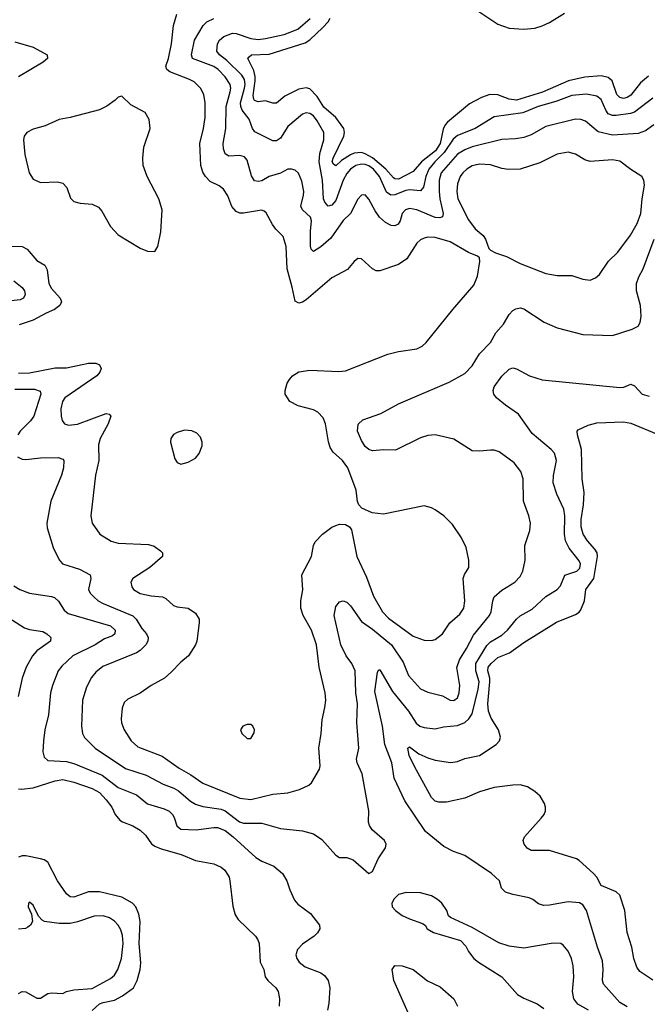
# Model space of a CAD drawing. Header units: inches. Extents: x 1305375 to 1407406, y 744550 to 841633.
# Tile 444 of 509: x 1383377 to 1386779, y 803421 to 808761. Entities that reach past the tile are written whole.
import ezdxf

# ---------------------------------------------------------------- set-up
doc = ezdxf.new("R2010")
doc.units = ezdxf.units.IN
doc.header["$MEASUREMENT"] = 0
doc.layers.add('B3880', color=7, linetype='Continuous')

msp = doc.modelspace()

# ---------------------------------------------------------------- linework, layer by layer
at = {"layer": 'B3880', "color": 5}
for points, elevation in [([(1385850, 808817), (1385970, 808737.6), (1386030, 808715.9), (1386110, 808708.7), (1386170, 808715.6), (1386210, 808727.5), (1386250, 808746.2), (1386330, 808797.2)], 1020), ([(1383370, 806843.1), (1383430, 806846.4), (1383570, 806872), (1383630, 806872.6), (1383750, 806898.1), (1383790, 806897.6), (1383810.4, 806890), (1383817.7, 806870), (1383811, 806850), (1383794.5, 806830), (1383621.5, 806710), (1383609.3, 806690), (1383600.7, 806650), (1383601.8, 806610), (1383607.4, 806587.4), (1383619.3, 806570), (1383641.8, 806561.8), (1383690, 806567.1), (1383844.9, 806624.9), (1383862, 806622), (1383870.2, 806610.2), (1383856.3, 806570), (1383812.4, 806490), (1383804, 806456), (1383806.6, 806370), (1383787.1, 806290), (1383762.6, 806070), (1383770.3, 806030), (1383812.2, 805970), (1383872.8, 805932.8), (1383910, 805922.6), (1384074.6, 805914.6), (1384105.2, 805905.2), (1384141.1, 805881.1), (1384151.3, 805870), (1384150.8, 805850), (1384082, 805790), (1383990.2, 805730), (1383980.2, 805710), (1383984.3, 805684.3), (1383994.3, 805670), (1384029.6, 805649.6), (1384090, 805636.3), (1384150.7, 805630), (1384170, 805622.3), (1384210, 805584.6), (1384230, 805576.5), (1384290, 805569.2), (1384330, 805541.7), (1384349.1, 805510), (1384350.2, 805490), (1384337.4, 805390), (1384330.3, 805370), (1384291.7, 805310), (1384250, 805276.4), (1384198.4, 805221.6), (1384161.7, 805190), (1384090, 805149.8), (1384030, 805108.2), (1383964, 805076), (1383943, 805057), (1383932.3, 805027.7), (1383926.7, 804970), (1383928.3, 804948.3), (1383944, 804910), (1383981.3, 804850), (1384017.5, 804817.5), (1384150, 804766.3), (1384241, 804701), (1384304.6, 804664.6), (1384370, 804619.8), (1384570, 804539.1), (1384630, 804532), (1384750, 804560.7), (1384830, 804568.5), (1384894, 804586), (1384943.6, 804610), (1384958.3, 804621.7), (1385003, 804697), (1385005.6, 804714.4), (1384998.3, 804810), (1385010.7, 804890), (1385015.9, 804964.1), (1385031.9, 805030), (1385036.5, 805070), (1385032.5, 805110), (1385000.7, 805250), (1384985.1, 805370), (1384958, 805450), (1384913.6, 805530), (1384901.2, 805570), (1384901.5, 805610), (1384911.7, 805668.3), (1384906.2, 805750), (1384958.4, 805850), (1384969.9, 805910), (1384978.4, 805930), (1385017.7, 805970), (1385070, 806009), (1385090, 806018.5), (1385110, 806025.2), (1385142.7, 806022.8), (1385165.5, 806010), (1385174.9, 805994.9), (1385205.2, 805850), (1385256.7, 805736.7), (1385294.5, 805634.5), (1385343.2, 805550), (1385376, 805516), (1385510, 805418.4), (1385570, 805395.6), (1385610, 805393.6), (1385630, 805399), (1385669.1, 805430.9), (1385708.6, 805490), (1385762.7, 805537.3), (1385784.4, 805570), (1385790.7, 805610), (1385782, 805730), (1385788.9, 805751.1), (1385811.3, 805790), (1385812.6, 805830), (1385797.8, 805897.8), (1385771.3, 805951.3), (1385723.6, 806023.6), (1385676, 806070), (1385630, 806102.9), (1385610, 806113.3), (1385570, 806123.6), (1385350, 806078.3), (1385287.3, 806087.3), (1385232.4, 806112.4), (1385216.2, 806130), (1385208.4, 806148.4), (1385200.5, 806210), (1385155.1, 806330), (1385126.3, 806370), (1385076, 806416), (1385060.8, 806440.8), (1385051.2, 806471.2), (1385035.7, 806570), (1385021.9, 806601.9), (1384993.1, 806633.1), (1384970, 806645.5), (1384886.1, 806666.1), (1384841.6, 806690), (1384816.3, 806730), (1384816.3, 806750), (1384827.8, 806790), (1384839.5, 806810), (1384856, 806830), (1384890, 806852), (1384950, 806860.3), (1385106.6, 806853.4), (1385142.8, 806857.2), (1385373.4, 806946.6), (1385430, 806961.3), (1385530, 806975.6), (1385558.4, 806990), (1385581.3, 807010), (1385725.1, 807190), (1385838.4, 807321.6), (1385858.7, 807370), (1385871.6, 807450), (1385869.4, 807470), (1385858.5, 807478.5), (1385810, 807497.6), (1385710, 807556), (1385630, 807579.3), (1385590, 807581), (1385570, 807576.8), (1385550, 807567.1), (1385530, 807549.8), (1385476.1, 807463.9), (1385430, 807433), (1385330, 807399.5), (1385310, 807399.3), (1385290, 807409.3), (1385230, 807464), (1385210, 807465.2), (1385190, 807449.4), (1385153.7, 807406.3), (1385070, 807361.5), (1384930, 807241.1), (1384910, 807228.2), (1384890, 807224.1), (1384870, 807233.6), (1384854.9, 807310), (1384826.3, 807410), (1384820.8, 807530), (1384805.3, 807585.3), (1384765.5, 807625.5), (1384747.4, 807650), (1384713.5, 807713.5), (1384702.6, 807722.6), (1384687.6, 807727.6), (1384590, 807711.6), (1384570, 807712.4), (1384550, 807721.2), (1384527.8, 807747.8), (1384505.4, 807805.4), (1384481.7, 807841.7), (1384459.1, 807859.1), (1384410, 807883.5), (1384384.9, 807910), (1384370, 807934), (1384358.5, 807970), (1384353.2, 808090), (1384373.7, 808170), (1384381.9, 808230), (1384382.9, 808310), (1384374.7, 808354.7), (1384356.4, 808390), (1384323.1, 808423.1), (1384297.4, 808437.4), (1384190, 808479), (1384174, 808490), (1384169.3, 808509.3), (1384183.1, 808550), (1384199.2, 808630), (1384210.6, 808730), (1384229.2, 808790.8)], 1080), ([(1386815.8, 808190), (1386770, 808157.7), (1386730, 808142.9), (1386590, 808134.9), (1386513.5, 808153.5), (1386444.2, 808210), (1386418.9, 808218.9), (1386390, 808221.3), (1386230, 808181.7), (1386150, 808136.2), (1386110, 808122.9), (1386065.3, 808114.7), (1385990, 808110.6), (1385830, 808070.8), (1385790, 808055.6), (1385750, 808030.9), (1385662.7, 807930), (1385651.4, 807890), (1385650.5, 807830), (1385654.5, 807790), (1385673.2, 807710), (1385669.1, 807690.9), (1385654.2, 807685.8), (1385630, 807687.6), (1385530, 807729.3), (1385490, 807736.1), (1385467.7, 807730), (1385451.2, 807710), (1385440.2, 807670), (1385428.7, 807651.3), (1385410, 807642.9), (1385390, 807644.7), (1385360.3, 807660.3), (1385327.9, 807690), (1385303.9, 807723.9), (1385270, 807787.6), (1385250, 807811.8), (1385230, 807809.6), (1385210, 807787.3), (1385171.2, 807710), (1385130, 807671.5), (1385064, 807576), (1385010, 807528.2), (1384970, 807504.4), (1384956.8, 807516.8), (1384953.1, 807533.1), (1384953.3, 807613.3), (1384958.5, 807670), (1384954.1, 807690), (1384909.8, 807730), (1384901, 807750), (1384916.1, 807810), (1384917, 807830), (1384905.7, 807885.7), (1384887.9, 807927.9), (1384870, 807944.7), (1384850, 807951.2), (1384830, 807949.7), (1384790.8, 807929.2), (1384730, 807910.6), (1384690, 807887.8), (1384670, 807883), (1384650, 807886.2), (1384633.4, 807913.4), (1384610, 807998.7), (1384596.5, 808016.5), (1384570, 808024.9), (1384510, 808020.9), (1384490, 808033.3), (1384481.4, 808061.4), (1384480.8, 808090), (1384494.6, 808170), (1384497.1, 808290), (1384518, 808370), (1384520.9, 808390), (1384517.5, 808410), (1384490, 808451.2), (1384453.1, 808490), (1384430, 808507.5), (1384314.5, 808550), (1384307.5, 808570), (1384325.4, 808650), (1384371.3, 808730), (1384391.9, 808750), (1384430, 808766.6)], 1060), ([(1386810, 808335.2), (1386710, 808259.6), (1386688.1, 808251.9), (1386610, 808241.3), (1386590, 808241.2), (1386567.9, 808250), (1386554, 808270), (1386530, 808328.7), (1386506.5, 808346.5), (1386450, 808357.9), (1386370, 808349.3), (1386282.9, 808317.1), (1386187.6, 808290), (1386104.4, 808255.6), (1385950, 808234.3), (1385845.8, 808170), (1385750, 808132.1), (1385727.6, 808112.4), (1385678.8, 808041.2), (1385627.9, 807990), (1385595.5, 807950), (1385578.1, 807910), (1385566.6, 807853.4), (1385550, 807832.2), (1385490, 807838.4), (1385470, 807835.3), (1385410, 807810.4), (1385388.7, 807808.7), (1385366.3, 807826.3), (1385327.6, 807910), (1385295.2, 807950), (1385270, 807967.6), (1385250, 807975.1), (1385230, 807977.5), (1385199.7, 807970), (1385170.1, 807950), (1385150, 807926), (1385130, 807889.8), (1385090, 807779.8), (1385070, 807754.8), (1385050, 807749.8), (1385030.5, 807770.5), (1385023.4, 807790), (1385018.3, 807890), (1385000.5, 807990), (1385003.9, 808036.1), (1385025.2, 808110), (1385025.2, 808150), (1384990, 808212.9), (1384970, 808238.8), (1384950, 808252.4), (1384930, 808255), (1384910, 808248.4), (1384830, 808181.1), (1384790, 808117.6), (1384770, 808104.2), (1384750, 808103.5), (1384651.9, 808151.9), (1384638.4, 808170), (1384620.7, 808220.7), (1384583.2, 808270), (1384575.4, 808290), (1384574.3, 808310), (1384595.5, 808390), (1384598.8, 808410), (1384596, 808436), (1384580.4, 808460.4), (1384499.4, 808539.4), (1384460.8, 808570), (1384444.9, 808590), (1384449.3, 808630.7), (1384459.3, 808650), (1384483.9, 808670), (1384530, 808687.3), (1384550, 808685.8), (1384630, 808658.3), (1384670, 808654.3), (1384710, 808658.4), (1384810, 808680.3), (1384884.5, 808710), (1384951.9, 808768.1)], 1040), ([(1386785.3, 808454.7), (1386742.2, 808417.8), (1386690, 808351.9), (1386670, 808338.2), (1386650, 808333.2), (1386630, 808338.4), (1386614.9, 808354.9), (1386589.2, 808430), (1386567.3, 808447.3), (1386530, 808455.7), (1386440.5, 808450), (1386351.4, 808430), (1386211.5, 808368.5), (1386070, 808325.2), (1386030.6, 808330.6), (1385970, 808353.5), (1385925.2, 808354.8), (1385880.3, 808339.7), (1385815.4, 808304.6), (1385695.4, 808204.6), (1385683.3, 808190), (1385673.3, 808166.7), (1385657.3, 808090), (1385631.1, 808050), (1385555.2, 807990), (1385510, 807938.2), (1385430, 807895.7), (1385410, 807897.8), (1385403.3, 807903.3), (1385361.4, 807950), (1385290, 808011.1), (1385250, 808034.2), (1385230, 808039.9), (1385190, 808036.6), (1385170, 808028.4), (1385122.4, 807997.6), (1385090, 807969.2), (1385077.9, 807977.9), (1385071.4, 807990), (1385076.4, 808010), (1385134.3, 808130), (1385137.7, 808150), (1385133.7, 808170), (1385091.2, 808230), (1385025.7, 808285.7), (1384990, 808343.9), (1384950, 808386.1), (1384930, 808392), (1384890, 808384), (1384813.9, 808346.1), (1384770, 808308.7), (1384750, 808308.9), (1384710, 808321), (1384670, 808314.9), (1384650, 808322.3), (1384645.4, 808330), (1384642.5, 808350), (1384654.3, 808430), (1384653.3, 808453.3), (1384645.8, 808485.9), (1384614.5, 808550), (1384620.4, 808559.6), (1384634, 808570), (1384730, 808574.5), (1384925.2, 808634.8), (1384950, 808652.5), (1385020.9, 808719.1), (1385049.1, 808750), (1385060.3, 808770)], 1020), ([(1383350, 808641.5), (1383450, 808612), (1383526, 808570), (1383527, 808550), (1383504.9, 808530), (1383369.8, 808450.2)], 1080), ([(1383270, 807533.7), (1383390, 807531.6), (1383416.8, 807516.8), (1383470, 807454.3), (1383512.7, 807430), (1383524.9, 807404.9), (1383534.7, 807330), (1383550, 807303.6), (1383596, 807250), (1383603.6, 807230), (1383594, 807210), (1383566, 807190), (1383519.5, 807170), (1383449.4, 807130.6), (1383373.3, 807106.8)], 1080), ([(1383364.9, 806390), (1383390, 806378.3), (1383410, 806375.8), (1383490, 806384.3), (1383586, 806386), (1383610, 806377.1), (1383615.3, 806370), (1383615.2, 806330), (1383603, 806290), (1383544.9, 806150), (1383523.1, 806030), (1383525.4, 806005.4), (1383559.1, 805899.1), (1383590, 805830.7), (1383609.1, 805809.1), (1383700.4, 805780.4), (1383758, 805750), (1383763.1, 805730), (1383750.2, 805670), (1383758.9, 805650), (1383779, 805630), (1383802.4, 805610), (1383830, 805594.8), (1383990, 805527.1), (1384009.1, 805509.1), (1384038.6, 805458.6), (1384064.6, 805430), (1384073.8, 805410), (1384071.3, 805390), (1384061.5, 805370), (1384030, 805339.1), (1384010, 805326.6), (1383827.5, 805252.5), (1383790, 805222), (1383766.4, 805193.6), (1383738.6, 805141.4), (1383716.5, 805070), (1383711.2, 804930), (1383717.7, 804890), (1383728.8, 804868.8), (1383786.5, 804810), (1383950, 804700.5), (1384063.3, 804663.3), (1384155.1, 804615.1), (1384213.1, 804593.1), (1384238.1, 804578.1), (1384303, 804523), (1384330, 804505.6), (1384370, 804494), (1384470, 804479.2), (1384490.4, 804470.4), (1384568.3, 804410), (1384590, 804403.5), (1384690, 804403.2), (1384790, 804374), (1384910, 804360.9), (1384970, 804346), (1385015.3, 804315.3), (1385090, 804230.4), (1385110, 804218), (1385150, 804216.3), (1385184.1, 804204.1), (1385270, 804131), (1385290, 804141), (1385319.6, 804210), (1385359.6, 804270), (1385363, 804290), (1385354.7, 804310), (1385287.8, 804367.8), (1385273.1, 804390), (1385268.1, 804408.1), (1385268.9, 804470), (1385233.1, 804670), (1385206.9, 804730), (1385203.5, 804750), (1385214.8, 804810), (1385205, 804950), (1385208.4, 805050), (1385198.4, 805110), (1385194.8, 805230), (1385178.2, 805270), (1385146.7, 805310), (1385117.1, 805370), (1385082.4, 805530), (1385090, 805579.3), (1385110, 805604.6), (1385130, 805608.9), (1385150, 805601.5), (1385170, 805582.6), (1385230, 805497.8), (1385290, 805454.8), (1385392.1, 805370), (1385456.3, 805276.3), (1385484.3, 805204.3), (1385550, 805132.7), (1385590, 805114.4), (1385670, 805093.6), (1385710, 805070.3), (1385730, 805068.1), (1385750, 805083.1), (1385759.8, 805110), (1385762.9, 805150), (1385747.7, 805247.7), (1385760.6, 805290), (1385798.7, 805350), (1385836.4, 805423.6), (1385923.2, 805530), (1385932.6, 805550), (1385942.4, 805610), (1385950, 805630.3), (1385990, 805667.2), (1386060.5, 805710), (1386090, 805742), (1386105.3, 805770), (1386117.3, 805830), (1386114.7, 805910), (1386142.4, 805990), (1386146, 806030), (1386136.9, 806070), (1386108.6, 806150), (1386106.2, 806270), (1386094.4, 806310), (1386057.2, 806357.2), (1385976.5, 806416.5), (1385950, 806425.7), (1385930, 806427.1), (1385870, 806420.5), (1385830, 806422.4), (1385730, 806486.3), (1385630, 806509), (1385590, 806506.2), (1385550, 806493.5), (1385414.2, 806425.8), (1385350, 806427.4), (1385290, 806422.4), (1385269.6, 806430), (1385250, 806446.3), (1385230, 806478.4), (1385208, 806530), (1385211.8, 806568.2), (1385237.2, 806590), (1385335.4, 806624.6), (1385430, 806677.6), (1385704.5, 806795.5), (1385790, 806841.7), (1385830, 806883.1), (1385870.5, 806949.5), (1385930, 807010.3), (1385958.2, 807061.8), (1386000.5, 807110), (1386030, 807162.8), (1386050, 807184), (1386066.3, 807193.7), (1386090, 807197.6), (1386110, 807193.4), (1386220.7, 807120.7), (1386290, 807090.2), (1386430, 807054.3), (1386590, 807047.9), (1386698, 807082), (1386730, 807099.3), (1386741.3, 807118.7), (1386746.7, 807153.3), (1386742.2, 807210), (1386721.4, 807290), (1386720.7, 807330), (1386733.9, 807366.1), (1386757.8, 807410), (1386817, 807570)], 1060), ([(1383344.9, 807344.9), (1383390, 807308.4), (1383402.2, 807290), (1383406.7, 807270), (1383397.1, 807250), (1383379.1, 807240.9), (1383250, 807226.6)], 1060), ([(1386670, 803406.8), (1386631.1, 803431.1), (1386541.4, 803530), (1386535.9, 803550), (1386541.1, 803610), (1386537.3, 803657.3), (1386509, 803730), (1386450, 803929.2), (1386430, 803960.9), (1386411.3, 803971.3), (1386350, 803976.1), (1386250, 803958.2), (1386216.9, 803956.9), (1386190, 803965.1), (1386159.3, 803990), (1386138.4, 803998.4), (1386050, 804016.8), (1386009.8, 804029.8), (1385989.7, 804050), (1385978, 804090), (1385935.6, 804130), (1385790, 804227.3), (1385728.7, 804250), (1385676.6, 804276.6), (1385577.5, 804357.5), (1385464.6, 804524.6), (1385406.7, 804646.7), (1385394.5, 804730), (1385355.6, 804830), (1385343.1, 804930), (1385302.1, 805117.9), (1385317, 805223), (1385324.8, 805235.2), (1385330, 805235.5), (1385398.1, 805118.1), (1385485.3, 805010), (1385526, 804946), (1385545.7, 804930), (1385570, 804921.5), (1385630, 804914.6), (1385674.3, 804925.7), (1385750, 804933.6), (1385790, 804949.2), (1385811.5, 804968.5), (1385830, 804996), (1385863.4, 805130), (1385867.5, 805170), (1385849.9, 805230), (1385850.7, 805270), (1385910, 805367.8), (1385930, 805387.6), (1385990, 805423.7), (1386022.3, 805450), (1386070, 805510.2), (1386090, 805528.3), (1386155.6, 805564.4), (1386230, 805632), (1386291.2, 805670), (1386308.4, 805690), (1386332.1, 805747.9), (1386397, 805770), (1386414.3, 805785.7), (1386417.7, 805810), (1386410, 805826), (1386355, 805895), (1386335.2, 805935.2), (1386330.4, 805970.4), (1386331.5, 806070), (1386326.1, 806106.1), (1386288.3, 806188.3), (1386269.9, 806250), (1386270.7, 806289.3), (1386286.6, 806370), (1386276.8, 806410), (1386259.1, 806430), (1386155.8, 806515.8), (1386081.2, 806621.2), (1386009.8, 806670), (1385961.1, 806710), (1385947.1, 806730), (1385944.5, 806750), (1385948.6, 806770), (1385990, 806828.5), (1386030, 806864.9), (1386050, 806872), (1386070, 806868.2), (1386141, 806830), (1386210, 806806.9), (1386630, 806765.8), (1386652.2, 806767.8), (1386690, 806784), (1386710, 806776), (1386750.8, 806730), (1386790, 806719.5)], 1040), ([(1383350, 806756.4), (1383456.8, 806756.8), (1383487, 806747), (1383491.1, 806730), (1383454.3, 806610), (1383435.5, 806584.5), (1383379.3, 806530), (1383366, 806510)], 1060), ([(1386810, 803551.9), (1386739.3, 803599.3), (1386723.2, 803623.2), (1386705.6, 803670), (1386695.5, 803730), (1386669.8, 803810), (1386657.4, 803930), (1386630, 804012.9), (1386610, 804031.8), (1386530, 804065.4), (1386505.1, 804110), (1386488.3, 804130), (1386410, 804201.3), (1386395.1, 804210), (1386250, 804255.5), (1386150, 804254.2), (1386127.6, 804267.6), (1386111.1, 804290), (1386106.9, 804310), (1386113.3, 804330), (1386204.1, 804430), (1386219.8, 804450), (1386227.2, 804470), (1386228.2, 804490), (1386222.6, 804510), (1386199.4, 804550), (1386170, 804575.5), (1386130, 804601), (1386090.6, 804610.6), (1386050, 804610.3), (1385950, 804595.9), (1385870, 804572.4), (1385790, 804539.7), (1385690, 804518), (1385650, 804516.5), (1385630, 804522.7), (1385610, 804542.4), (1385517.8, 804710), (1385488.7, 804770), (1385481, 804810), (1385490, 804817.2), (1385540.2, 804780.2), (1385590, 804756.8), (1385630, 804745.3), (1385711.7, 804731.7), (1385750, 804737.3), (1385790, 804753.7), (1385870, 804770.2), (1385960.5, 804830), (1385977.3, 804850), (1385983.1, 804870), (1385973.3, 804910), (1385932.6, 804972.6), (1385918, 805010), (1385915.7, 805050), (1385926.2, 805170), (1385925.9, 805190), (1385915.7, 805230), (1385917.4, 805250), (1385933, 805270), (1385970, 805301), (1386032.8, 805327.2), (1386110, 805383.5), (1386287.1, 805492.9), (1386390, 805534.3), (1386410, 805547.2), (1386418.8, 805561.2), (1386438.3, 805610), (1386446, 805670), (1386489, 805731), (1386509.9, 805850), (1386507.3, 805870), (1386495.8, 805890), (1386455.3, 805935.3), (1386431.4, 805970), (1386420.5, 806010), (1386420.1, 806050), (1386433.2, 806130), (1386436.4, 806196.4), (1386425.5, 806270), (1386422.8, 806430), (1386400.4, 806510), (1386399.5, 806530), (1386404.2, 806535.8), (1386458.3, 806561.7), (1386505.9, 806574.1), (1386650, 806580.2), (1386690, 806571.9), (1386830, 806515.4)], 1020), ([(1383345.3, 805690), (1383377.1, 805670), (1383430, 805650.2), (1383550, 805632.6), (1383566.4, 805626.4), (1383586.7, 805606.7), (1383618.4, 805558.4), (1383640.4, 805540.4), (1383870, 805473.1), (1383895, 805450), (1383892.7, 805430), (1383880, 805420), (1383837, 805403), (1383785.7, 805370), (1383665.8, 805310), (1383604.4, 805255.6), (1383585.2, 805230), (1383554.5, 805150), (1383544.6, 805110), (1383533, 804990), (1383513.4, 804910), (1383505.8, 804850), (1383501.7, 804790), (1383510, 804760.7), (1383530, 804743.1), (1383630, 804737.2), (1383670, 804727.7), (1383824.1, 804664.1), (1383910, 804597.2), (1384010, 804556.2), (1384070, 804508.6), (1384161, 804481), (1384187.7, 804467.7), (1384206, 804450), (1384214.6, 804434.6), (1384228.5, 804388.5), (1384251, 804371), (1384333.1, 804366.9), (1384430, 804380.5), (1384450, 804379.1), (1384490, 804363.9), (1384533.6, 804330), (1384657.3, 804217.3), (1384690, 804197.7), (1384754.9, 804170), (1384802.4, 804130), (1384826, 804090), (1384841.4, 804041.4), (1384866.1, 803986.1), (1384884.2, 803964.2), (1384953.3, 803913.3), (1385002, 803850), (1385004.4, 803830), (1384991.5, 803808.5), (1384973, 803790), (1384910, 803747), (1384882.5, 803717.5), (1384874.7, 803690), (1384879.7, 803670), (1384891.3, 803650), (1384924.6, 803624.6), (1385010, 803591.3), (1385030, 803577.4), (1385049.4, 803549.4), (1385058, 803510), (1385052.1, 803427.9), (1385045.2, 803390)], 1040), ([(1383293, 805533), (1383403.5, 805463.5), (1383430, 805453.8), (1383502, 805442), (1383524, 805430), (1383544.9, 805410), (1383543.1, 805390), (1383470, 805338.2), (1383445.5, 805310), (1383412.6, 805250), (1383391, 805190), (1383367.8, 805090)], 1020), ([(1383370, 804589.1), (1383387.3, 804587.3), (1383450, 804594.3), (1383570, 804632.8), (1383610, 804639.6), (1383670, 804625.1), (1383770, 804591.9), (1383809.2, 804569.2), (1383846.2, 804530), (1383876.1, 804490), (1383894, 804450), (1383920.5, 804420.5), (1383934.4, 804410), (1383990, 804388.6), (1384030, 804365.4), (1384058.8, 804338.8), (1384092.1, 804292.1), (1384110, 804278.9), (1384144.4, 804264.4), (1384252.9, 804232.8), (1384330, 804200.6), (1384430, 804182.3), (1384470, 804165.2), (1384488.9, 804148.9), (1384512.1, 804110), (1384516.9, 804090), (1384532.6, 803952.6), (1384545.5, 803905.5), (1384561.3, 803881.3), (1384654.4, 803790), (1384668.7, 803770), (1384674.6, 803750), (1384680.2, 803650), (1384699.7, 803610), (1384706.9, 803570), (1384721.7, 803550), (1384766.3, 803510), (1384777.7, 803490), (1384785.5, 803450), (1384783.6, 803410)], 1020), ([(1383770, 803388.2), (1383810, 803422.8), (1383830, 803431.4), (1383890, 803442.8), (1383933.9, 803466.1), (1383993.2, 803510), (1384014, 803550), (1384029.9, 803610), (1384033.9, 803646.1), (1384024.9, 803750), (1384030.3, 803870.3), (1384023.4, 803910), (1384006.1, 803950), (1383988.9, 803970), (1383930, 804001.2), (1383810, 804031.4), (1383750, 804031), (1383670, 804001.4), (1383650, 804003.5), (1383630, 804020.3), (1383582.4, 804090), (1383530, 804192), (1383510, 804204.6), (1383490, 804209.8), (1383410, 804226.6), (1383390, 804225.8), (1383370, 804218.6)], 1020), ([(1386460.4, 803390), (1386402, 803422), (1386381.3, 803450), (1386374, 803490), (1386381.1, 803570), (1386378.2, 803630), (1386368.2, 803670), (1386350.7, 803710), (1386322.5, 803742.5), (1386310, 803750.9), (1386270, 803753.1), (1386110, 803724.5), (1386030, 803736), (1385975.2, 803755.2), (1385830, 803837.2), (1385711.7, 803891.7), (1385701.2, 803901.2), (1385691.8, 803930), (1385665.6, 803970), (1385642.9, 803990), (1385610, 804008.4), (1385550, 804026), (1385472.5, 804027.5), (1385430, 804015.6), (1385406.5, 803993.5), (1385394, 803970), (1385395.8, 803950), (1385414, 803930), (1385450, 803903.1), (1385490, 803883.6), (1385559.9, 803859.9), (1385576, 803850), (1385586.8, 803830), (1385621, 803810), (1385766.7, 803766.7), (1385795.8, 803735.8), (1385810, 803707.3), (1385839.1, 803670), (1385864, 803650), (1385990, 803570.5), (1386075, 803475), (1386110, 803453.4), (1386182.7, 803422.7), (1386218, 803398)], 1060), ([(1383370, 803480.2), (1383390, 803490.1), (1383410, 803489.3), (1383470, 803454.2), (1383490, 803454), (1383530, 803478.9), (1383550, 803483.8), (1383610, 803480.3), (1383629.8, 803490.2), (1383670, 803499.3), (1383770, 803506.9), (1383870, 803560.2), (1383890, 803579.2), (1383908.5, 803610), (1383929.2, 803670), (1383937.5, 803750), (1383933.6, 803793.6), (1383925.2, 803825.2), (1383910.8, 803850), (1383890, 803872.7), (1383863, 803890), (1383830, 803901.4), (1383780.6, 803899.4), (1383690, 803867.8), (1383650, 803859.6), (1383590, 803859.3), (1383510.9, 803870.9), (1383498, 803878), (1383479.6, 803899.6), (1383450, 803959), (1383430, 803975.1), (1383424, 803970), (1383422.4, 803950), (1383440.5, 803910), (1383446.4, 803870), (1383435.5, 803850), (1383421.1, 803838.9), (1383408.1, 803831.9), (1383370, 803828.9)], 1040), ([(1385502.6, 803330), (1385404.8, 803550), (1385396.9, 803610), (1385410, 803632), (1385450, 803630.2), (1385510, 803610.2), (1385588.7, 803548.7), (1385656.1, 803516.1), (1385730, 803450.2), (1385751, 803410)], 1040)]:
    msp.add_lwpolyline(points, dxfattribs=dict(at, elevation=elevation))
for points, elevation in [([(1383930, 808346), (1383910, 808341.2), (1383895.1, 808324.9), (1383850, 808292), (1383810, 808271.6), (1383650, 808229.8), (1383590, 808219.1), (1383514.6, 808185.4), (1383450, 808167.4), (1383415.8, 808150), (1383401.1, 808130), (1383397.4, 808110), (1383403.8, 808030), (1383427.7, 807930), (1383450, 807895.3), (1383490, 807877.1), (1383581.1, 807881.1), (1383610, 807874.6), (1383631.8, 807850), (1383652.5, 807792.5), (1383670, 807775.8), (1383705.1, 807765.1), (1383770, 807760.2), (1383804.2, 807744.2), (1383822.7, 807722.7), (1383870, 807639.3), (1383910, 807594.9), (1384030, 807522), (1384070, 807506.4), (1384110, 807504), (1384126.6, 807530), (1384142.9, 807610), (1384148.6, 807730), (1384131.7, 807790), (1384068.2, 807910), (1384046.6, 807970), (1384044.6, 808010), (1384050.7, 808070), (1384083.5, 808170), (1384078.8, 808218.8), (1384057.3, 808257.3), (1383979.5, 808299.5)], 1120), ([(1386350, 808042.2), (1386290, 808032.5), (1386196, 807984), (1386090, 807950.7), (1386027.6, 807947.6), (1385990, 807954), (1385930, 807974.1), (1385870, 807977.2), (1385830, 807968.5), (1385800.2, 807950), (1385779, 807930), (1385765.3, 807910), (1385750.8, 807870), (1385747.1, 807830), (1385752.7, 807790), (1385810, 807675.5), (1385846.8, 807626.8), (1385890.2, 807590), (1385902.6, 807570), (1385920.9, 807520.9), (1385930.2, 807510.2), (1385955.9, 807495.9), (1386016.3, 807476.3), (1386090, 807438.5), (1386230, 807385.2), (1386290, 807374.3), (1386370, 807374), (1386430, 807353), (1386470, 807348.8), (1386499.4, 807360.6), (1386520.4, 807379.6), (1386569.2, 807450.8), (1386619.1, 807501), (1386688, 807592), (1386724.2, 807655.8), (1386745, 807710), (1386751.4, 807790), (1386763.5, 807863.5), (1386761.5, 807890), (1386749.6, 807910), (1386690, 807947.7), (1386630, 807993.7), (1386590, 808001.3), (1386470, 807991.5), (1386441.3, 808001.3), (1386390, 808031.7)], 1080), ([(1384270, 806534.7), (1384230, 806523), (1384210, 806511.5), (1384195.8, 806490), (1384193.7, 806470), (1384218.4, 806378.4), (1384230, 806358.8), (1384250, 806350.5), (1384290, 806362), (1384330, 806383.7), (1384350, 806408), (1384365.4, 806450), (1384366.6, 806470), (1384357.2, 806497.2), (1384337.6, 806517.6), (1384310, 806531.3)], 1120), ([(1384630, 804938.7), (1384610, 804938.7), (1384586.8, 804930), (1384574, 804910), (1384580.7, 804890), (1384610, 804863), (1384630, 804862), (1384647.5, 804892.5), (1384649.6, 804910), (1384640.7, 804930)], 1120)]:
    msp.add_lwpolyline(points, close=True, dxfattribs=dict(at, elevation=elevation))

doc.saveas('drawing.dxf')
